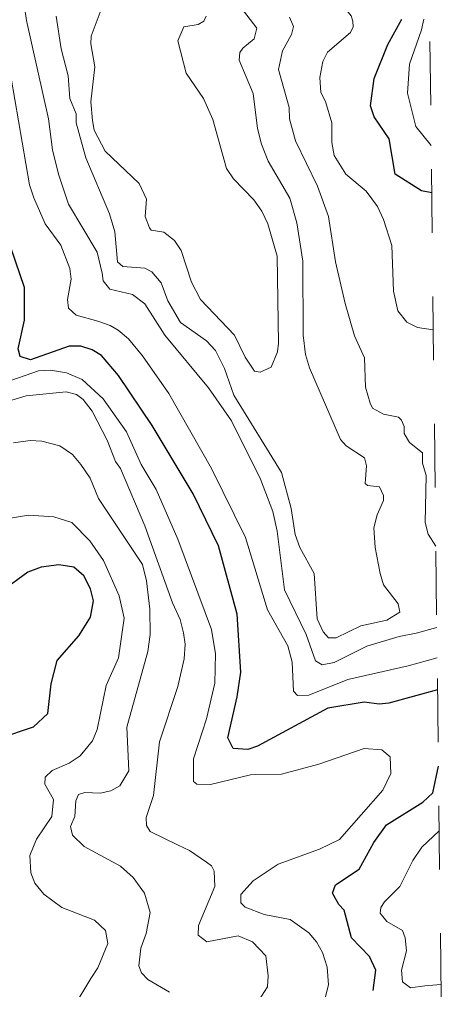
# Model space of a CAD drawing. Extents: x 294.2 to 320.3, y 7482.7 to 7510.7.
# Drawn here: x 319.627 to 320.301, y 7484.072 to 7485.595 of the extents above; entities that cross this region are included whole.
import ezdxf

# ---------------------------------------------------------------- set-up
doc = ezdxf.new("R2010")
doc.units = 0
doc.header["$LTSCALE"] = 0.032
doc.linetypes.add('SHORT_DASHED', pattern=[2.7, 1.5, -1.2])
for name, color, linetype, lineweight in [('1', 7, 'Continuous', 25), ('2', 7, 'Continuous', 13), ('22', 7, 'SHORT_DASHED', 13)]:
    doc.layers.add(name, color=color, linetype=linetype, lineweight=lineweight)

msp = doc.modelspace()

# ---------------------------------------------------------------- linework, layer by layer
at = {"layer": '1'}
for points in [[(320.2749, 7485.3227), (320.2588, 7485.3258), (320.2177, 7485.3519), (320.208, 7485.4077), (320.1844, 7485.4423), (320.1789, 7485.4596), (320.1844, 7485.5021), (320.2058, 7485.5555), (320.2278, 7485.5956)], [(320.2841, 7484.5422), (320.2075, 7484.5214), (320.1926, 7484.5198), (320.1687, 7484.523), (320.1116, 7484.5139), (320.0009, 7484.4541), (319.986, 7484.4487), (319.9627, 7484.4503), (319.9544, 7484.467), (319.9693, 7484.5316), (319.9749, 7484.5703), (319.9694, 7484.6612), (319.9399, 7484.7687), (319.9, 7484.8504), (319.8356, 7484.9574), (319.7826, 7485.0362), (319.7559, 7485.0674), (319.7415, 7485.0765), (319.7232, 7485.0819), (319.7049, 7485.0819), (319.6444, 7485.0604), (319.6283, 7485.0657), (319.625, 7485.0781), (319.635, 7485.1227), (319.635, 7485.1744), (319.5995, 7485.2782)], [(319.5958, 7484.4665), (319.649, 7484.4841), (319.6718, 7484.5053), (319.6768, 7484.5517), (319.6862, 7484.5887), (319.7205, 7484.6272), (319.7385, 7484.6563), (319.7433, 7484.6822), (319.7385, 7484.7011), (319.7283, 7484.7215), (319.7122, 7484.7349), (319.6886, 7484.7388), (319.6611, 7484.7349), (319.6399, 7484.727), (319.599, 7484.6971)], [(320.1829, 7484.0702), (320.1873, 7484.1021), (320.1771, 7484.1238), (320.149, 7484.1532), (320.1375, 7484.1966), (320.1292, 7484.2055), (320.119, 7484.2231), (320.1235, 7484.2362), (320.1611, 7484.2611), (320.1841, 7484.3026), (320.2039, 7484.3307), (320.2608, 7484.3659), (320.2765, 7484.3809), (320.2855, 7484.4225)]]:
    msp.add_lwpolyline(points, dxfattribs=at)
at = {"layer": '2'}
for points in [[(320.2829, 7484.6405), (320.2504, 7484.6313), (320.2237, 7484.6263), (320.1727, 7484.611), (320.1216, 7484.5854), (320.103, 7484.5816), (320.0922, 7484.588), (320.0775, 7484.6295), (320.0436, 7484.6997), (320.0322, 7484.7917), (320.0252, 7484.8223), (320.006, 7484.8734), (319.96, 7484.9647), (319.9243, 7485.0164), (319.8553, 7485.0994), (319.824, 7485.1486), (319.8049, 7485.1632), (319.7691, 7485.1715), (319.7583, 7485.1849), (319.757, 7485.1965), (319.7493, 7485.2297), (319.704, 7485.305), (319.6881, 7485.3522), (319.6791, 7485.3906), (319.6727, 7485.4391), (319.6382, 7485.5936), (319.6319, 7485.637)], [(319.5394, 7485.6094), (319.5733, 7485.5897), (319.5899, 7485.5702), (319.6031, 7485.5438), (319.614, 7485.5029), (319.6427, 7485.3356), (319.6497, 7485.3152), (319.6676, 7485.2743), (319.6919, 7485.2405), (319.7059, 7485.2041), (319.7085, 7485.1875), (319.7027, 7485.1556), (319.704, 7485.1415), (319.7161, 7485.1307), (319.75, 7485.1211), (319.7698, 7485.1147)], [(319.6848, 7485.6), (319.6925, 7485.5489), (319.7034, 7485.5067), (319.7059, 7485.4709), (319.7163, 7485.4469), (319.7163, 7485.4325), (319.7311, 7485.3777), (319.7685, 7485.2897), (319.7768, 7485.2616), (319.7813, 7485.2143), (319.7896, 7485.2073), (319.8241, 7485.2047), (319.8349, 7485.199), (319.8495, 7485.1817), (319.8604, 7485.153), (319.8802, 7485.1192), (319.9211, 7485.0904), (319.9351, 7485.0751), (319.9491, 7485.047), (319.9639, 7485.0049), (320.0386, 7484.8836), (320.0539, 7484.8274), (320.0602, 7484.7866), (320.0679, 7484.7661), (320.0903, 7484.7253), (320.0947, 7484.6537), (320.1043, 7484.6333), (320.1126, 7484.6243), (320.1248, 7484.6243), (320.1637, 7484.6429), (320.2046, 7484.6518), (320.225, 7484.6646), (320.2224, 7484.6774), (320.1994, 7484.7074), (320.1937, 7484.7253), (320.1861, 7484.7661), (320.1841, 7484.7968), (320.1892, 7484.8172), (320.1994, 7484.8395), (320.1994, 7484.8478), (320.1931, 7484.8612), (320.1739, 7484.8631), (320.1701, 7484.8663), (320.1726, 7484.8944), (320.1695, 7484.9066), (320.1407, 7484.9257), (320.1318, 7484.9353), (320.0826, 7485.0483), (320.0768, 7485.0688), (320.073, 7485.0994), (320.0724, 7485.2156), (320.0628, 7485.2756), (320.052, 7485.3145), (320.0181, 7485.3727), (320.0073, 7485.3995), (320.0009, 7485.4238), (319.9945, 7485.4787), (319.9721, 7485.531), (319.9734, 7485.5431), (319.9779, 7485.5502), (319.9958, 7485.5648), (320.0002, 7485.5814), (319.9741, 7485.6153)], [(319.9205, 7485.6), (319.9166, 7485.5923), (319.9077, 7485.5872), (319.8853, 7485.5833), (319.8758, 7485.5617), (319.8891, 7485.5105), (319.916, 7485.471), (319.9307, 7485.4378), (319.9524, 7485.3612), (319.9632, 7485.3446), (319.9951, 7485.312), (320.0079, 7485.2941), (320.0175, 7485.2743), (320.0322, 7485.2233), (320.0341, 7485.0866), (320.0328, 7485.0732), (320.0226, 7485.0489), (320.0054, 7485.0413), (319.9964, 7485.0426), (319.9817, 7485.0649), (319.9651, 7485.0994), (319.9115, 7485.1556), (319.8975, 7485.1824), (319.8809, 7485.2322), (319.8707, 7485.2482), (319.854, 7485.2609), (319.8342, 7485.2641), (319.8311, 7485.2679), (319.8247, 7485.2858), (319.8266, 7485.3127), (319.8151, 7485.3375), (319.7615, 7485.388), (319.7442, 7485.4212), (319.7417, 7485.4365), (319.7391, 7485.4659), (319.7455, 7485.5208), (319.7391, 7485.5566), (319.7397, 7485.5687), (319.7583, 7485.6191)], [(320.1382, 7485.6127), (320.1484, 7485.6006), (320.1509, 7485.5923), (320.1516, 7485.5834), (320.1471, 7485.5744), (320.1113, 7485.5435), (320.1038, 7485.529), (320.0992, 7485.504), (320.1004, 7485.4806), (320.1079, 7485.4661), (320.1177, 7485.4327), (320.1177, 7485.402), (320.1215, 7485.3816), (320.1401, 7485.3522), (320.172, 7485.3254), (320.1899, 7485.3012), (320.1994, 7485.2807), (320.2122, 7485.2399), (320.2148, 7485.1684), (320.2218, 7485.1377), (320.2359, 7485.1198), (320.2524, 7485.1115), (320.2774, 7485.1077)], [(320.0513, 7485.5987), (320.0577, 7485.584), (320.0548, 7485.5712), (320.0404, 7485.5456), (320.0341, 7485.5163), (320.0507, 7485.457), (320.0513, 7485.4391), (320.0609, 7485.4046), (320.0954, 7485.3331), (320.1126, 7485.2858), (320.1235, 7485.2143), (320.1388, 7485.1492), (320.1535, 7485.0981), (320.1695, 7485.0637), (320.1707, 7485.0177), (320.178, 7484.9927), (320.1821, 7484.9849), (320.1993, 7484.9755), (320.2228, 7484.9705), (320.2274, 7484.966), (320.2315, 7484.956), (320.2315, 7484.9449), (320.2401, 7484.9309), (320.2607, 7484.9148), (320.2607, 7484.8986), (320.2664, 7484.8788), (320.2647, 7484.8054), (320.2691, 7484.7868), (320.2814, 7484.7682)], [(320.274, 7485.397), (320.25, 7485.4272), (320.2371, 7485.4795), (320.2399, 7485.5247), (320.2589, 7485.5787), (320.2627, 7485.5955)], [(319.7698, 7485.1147), (319.7819, 7485.107), (319.7985, 7485.0936), (319.8202, 7485.0668), (319.8617, 7485.0075), (319.9287, 7484.89), (319.9824, 7484.7814)], [(320.1062, 7484.0548), (320.1126, 7484.0791), (320.1107, 7484.1072), (320.1031, 7484.1302), (320.0941, 7484.1468), (320.082, 7484.1608), (320.0526, 7484.1819), (320.0118, 7484.1896), (319.9817, 7484.2011), (319.9747, 7484.2081), (319.9747, 7484.2209), (319.9945, 7484.2425), (320.0335, 7484.2687), (320.0986, 7484.2923), (320.1299, 7484.3076), (320.1982, 7484.3849), (320.2109, 7484.4111), (320.2097, 7484.4373), (320.1963, 7484.4481), (320.1688, 7484.4501), (320.0973, 7484.4258), (320.0386, 7484.4098), (319.9901, 7484.4092), (319.9275, 7484.3939), (319.9058, 7484.3945), (319.9006, 7484.3983), (319.9006, 7484.4341), (319.9211, 7484.4967), (319.9338, 7484.5529), (319.9351, 7484.5988), (319.9287, 7484.6371), (319.8758, 7484.7789), (319.8419, 7484.8568), (319.8183, 7484.8964), (319.795, 7484.9478), (319.7583, 7484.9995), (319.7256, 7485.0299), (319.7009, 7485.0404), (319.6756, 7485.0443), (319.6567, 7485.0432), (319.6027, 7485.0245)], [(319.5763, 7484.9857), (319.6376, 7485.0043), (319.7002, 7485.0106), (319.7168, 7485.0061), (319.727, 7484.9985), (319.741, 7484.98), (319.7647, 7484.9347), (319.778, 7484.9008), (319.7857, 7484.89), (319.824, 7484.7999), (319.8674, 7484.6793), (319.8796, 7484.6531), (319.8847, 7484.632), (319.8873, 7484.6142), (319.886, 7484.5912), (319.8758, 7484.5478), (319.847, 7484.4609), (319.8375, 7484.3766), (319.826, 7484.3422), (319.8266, 7484.3294), (319.8323, 7484.3198), (319.8764, 7484.2987), (319.8943, 7484.2904), (319.9211, 7484.2719), (319.9287, 7484.2662), (319.9332, 7484.2579), (319.9338, 7484.2336), (319.9083, 7484.1723), (319.9077, 7484.157), (319.9217, 7484.1468), (319.9709, 7484.1564), (319.9932, 7484.1468), (320.0143, 7484.125), (320.0181, 7484.0932), (320.0168, 7484.0759), (319.9932, 7484.0395)], [(319.863, 7484.0676), (319.8285, 7484.0874), (319.8189, 7484.0983), (319.8145, 7484.1091), (319.8176, 7484.1366), (319.826, 7484.1596), (319.8323, 7484.1928), (319.8234, 7484.2234), (319.8055, 7484.2477), (319.7857, 7484.2655), (319.7289, 7484.2962), (319.7104, 7484.314), (319.7072, 7484.3281), (319.7142, 7484.3434), (319.7155, 7484.3683), (319.72, 7484.3779), (319.7296, 7484.3811), (319.7538, 7484.3804), (319.7704, 7484.3837), (319.7845, 7484.3919), (319.7991, 7484.415), (319.7959, 7484.4839), (319.8285, 7484.6027), (319.8323, 7484.6295), (319.8317, 7484.6691), (319.8266, 7484.7138), (319.8202, 7484.7393), (319.7511, 7484.8431), (319.7379, 7484.8748), (319.7235, 7484.8965), (319.7103, 7484.9119), (319.6902, 7484.9258), (319.6621, 7484.933), (319.644, 7484.934), (319.6178, 7484.9302)], [(319.6127, 7484.8121), (319.6414, 7484.8166), (319.681, 7484.814), (319.7091, 7484.805), (319.7378, 7484.7763), (319.7589, 7484.7457), (319.7838, 7484.6901), (319.7915, 7484.655), (319.7825, 7484.5925), (319.7634, 7484.549), (319.7493, 7484.4801), (319.7417, 7484.4622), (319.7225, 7484.4386), (319.7053, 7484.4271), (319.6785, 7484.4156), (319.6676, 7484.4053), (319.6669, 7484.3945), (319.6804, 7484.3703), (319.6778, 7484.3434), (319.6536, 7484.3077), (319.6434, 7484.2822), (319.6446, 7484.2553), (319.651, 7484.2387), (319.6651, 7484.2215), (319.6938, 7484.2004), (319.7449, 7484.1806), (319.7621, 7484.1646), (319.7659, 7484.1442), (319.75, 7484.1059), (319.7391, 7484.0893), (319.7129, 7484.0459)], [(319.9824, 7484.7814), (320.0168, 7484.6678), (320.0488, 7484.6116), (320.0558, 7484.5861), (320.0577, 7484.5401), (320.0641, 7484.5337), (320.082, 7484.5343), (320.1433, 7484.5586), (320.2378, 7484.5803), (320.2835, 7484.5927)], [(320.2867, 7484.3211), (320.2595, 7484.2956), (320.2454, 7484.2745), (320.225, 7484.2336), (320.2008, 7484.2094), (320.195, 7484.2004), (320.1937, 7484.1915), (320.2046, 7484.1787), (320.2288, 7484.1647), (320.2333, 7484.1532), (320.2352, 7484.1328), (320.2275, 7484.1021), (320.2288, 7484.0842), (320.2416, 7484.0746), (320.2642, 7484.0774), (320.2895, 7484.0798)]]:
    msp.add_lwpolyline(points, dxfattribs=at)
at = {"layer": '22'}
msp.add_line((320.3015, 7483.0604), (319.9762, 7510.7437), dxfattribs=at)

doc.saveas('drawing.dxf')
